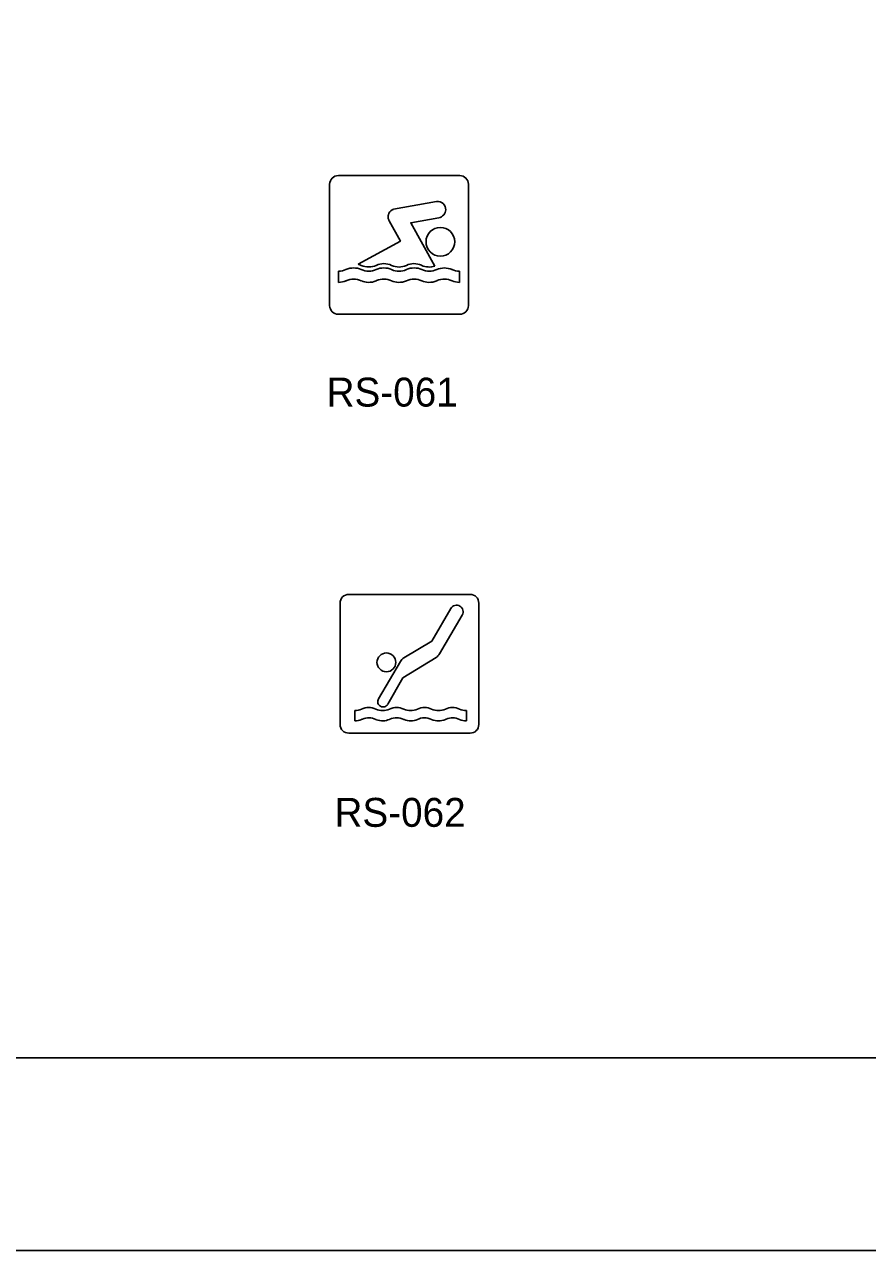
# Model space of a CAD drawing. Extents: x 42133 to 45533, y 41351 to 47951.
# Drawn here: x 42977.1 to 43195.7, y 41351.4 to 41669.3 of the extents above; entities that cross this region are included whole.
import ezdxf

# ---------------------------------------------------------------- set-up
doc = ezdxf.new("R2010")
doc.units = 0
for name, color, linetype in [('#plot_shape', 7, 'Continuous'), ('P_ODOT_PLAN_Border', 7, 'Continuous'), ('P_TRAF_SIGN_SignDetails', 7, 'Continuous')]:
    doc.layers.add(name, color=color, linetype=linetype)

msp = doc.modelspace()

# ---------------------------------------------------------------- linework, layer by layer
at = {"layer": '#plot_shape'}
msp.add_lwpolyline([(42133.34, 41351.35), (43833.34, 41351.35), (43833.34, 42451.35), (42133.34, 42451.35)], close=True, dxfattribs=at)
at = {"layer": 'P_ODOT_PLAN_Border'}
msp.add_lwpolyline([(42208.34, 41401.35), (43808.34, 41401.35), (43808.34, 42401.35), (42208.34, 42401.35)], close=True, dxfattribs=at)
at = {"layer": 'P_TRAF_SIGN_SignDetails'}
for p, q in [((43056.21, 41627.91), (43056.21, 41596.43)), ((43089.94, 41630.17), (43058.46, 41630.17)), ((43092.19, 41596.43), (43092.19, 41627.91)), ((43058.46, 41594.18), (43089.94, 41594.18)), ((43092.64, 41521.52), (43061.16, 41521.52)), ((43058.91, 41519.26), (43058.91, 41487.78)), ((43094.89, 41487.78), (43094.89, 41519.26)), ((43061.16, 41485.53), (43092.64, 41485.53))]:
    msp.add_line(p, q, dxfattribs=at)
for points in [[(43083.94, 41623.44), (43072.76, 41621.41)], [(43083.94, 41623.44), (43072.76, 41621.41)], [(43083.94, 41623.44), (43072.76, 41621.41)], [(43071.63, 41618.44), (43074.54, 41613.17), (43063.6, 41607.15)], [(43071.63, 41618.44), (43074.54, 41613.17), (43063.6, 41607.15)], [(43071.63, 41618.44), (43074.54, 41613.17), (43063.6, 41607.15)], [(43083.47, 41606.67), (43077.25, 41617.9), (43084.48, 41619.22)], [(43083.47, 41606.67), (43077.25, 41617.9), (43084.48, 41619.22)], [(43083.47, 41606.67), (43077.25, 41617.9), (43084.48, 41619.22)], [(43058.51, 41602.45), (43058.51, 41605.35)], [(43058.51, 41602.45), (43058.51, 41605.35)], [(43058.51, 41602.45), (43058.51, 41605.35)], [(43089.87, 41605.35), (43089.87, 41602.45)], [(43089.87, 41605.35), (43089.87, 41602.45)], [(43089.87, 41605.35), (43089.87, 41602.45)], [(43075.41, 41505.03), (43082.69, 41509.43), (43087.64, 41517.86)], [(43075.41, 41505.03), (43082.69, 41509.43), (43087.64, 41517.86)], [(43075.41, 41505.03), (43082.69, 41509.43), (43087.64, 41517.86)], [(43090.6, 41516.15), (43084.68, 41506.07)], [(43090.6, 41516.15), (43084.68, 41506.07)], [(43090.6, 41516.15), (43084.68, 41506.07)], [(43068.88, 41494.4), (43074.54, 41504.15)], [(43068.88, 41494.4), (43074.54, 41504.15)], [(43068.88, 41494.4), (43074.54, 41504.15)], [(43083.8, 41505.2), (43075.21, 41499.86), (43071.25, 41493.01)], [(43083.8, 41505.2), (43075.21, 41499.86), (43071.25, 41493.01)], [(43083.8, 41505.2), (43075.21, 41499.86), (43071.25, 41493.01)], [(43062.71, 41488.71), (43062.71, 41491.39)], [(43062.71, 41488.71), (43062.71, 41491.39)], [(43062.71, 41488.71), (43062.71, 41491.39)], [(43091.67, 41491.39), (43091.67, 41488.71)], [(43091.67, 41491.39), (43091.67, 41488.71)], [(43091.67, 41491.39), (43091.67, 41488.71)]]:
    msp.add_lwpolyline(points, dxfattribs=at)
for centre, radius in [((43084.92, 41612.99), 3.73), ((43084.92, 41612.99), 3.73), ((43084.92, 41612.99), 3.73), ((43070.91, 41503.9), 2.44), ((43070.91, 41503.9), 2.44), ((43070.91, 41503.9), 2.44)]:
    msp.add_circle(centre, radius, dxfattribs=at)
for centre, radius, start, end in [((43058.46, 41627.91), 2.25, 90, 180), ((43089.94, 41627.91), 2.25, 360, 90), ((43073.45, 41619.44), 2.1, 119.122, 164.5581), ((43073.45, 41619.44), 2.1, 119.122, 164.5581), ((43073.45, 41619.44), 2.1, 119.122, 164.5581), ((43073.09, 41620.05), 1.39, 103.6075, 118.7336), ((43073.09, 41620.05), 1.39, 103.6075, 118.7336), ((43073.09, 41620.05), 1.39, 103.6075, 118.7336), ((43084.18, 41621.33), 2.13, 358.6691, 96.5944), ((43084.18, 41621.33), 2.13, 358.6691, 96.5944), ((43084.18, 41621.33), 2.13, 358.6691, 96.5944), ((43084.25, 41621.31), 2.05, 317.8763, 359.1256), ((43084.25, 41621.31), 2.05, 317.8763, 359.1256), ((43084.25, 41621.31), 2.05, 317.8763, 359.1256), ((43073.33, 41619.49), 1.97, 165.0381, 192.7748), ((43073.33, 41619.49), 1.97, 165.0381, 192.7748), ((43073.33, 41619.49), 1.97, 165.0381, 192.7748), ((43073.62, 41619.55), 2.27, 192.4806, 202.8126), ((43073.62, 41619.55), 2.27, 192.4806, 202.8126), ((43073.62, 41619.55), 2.27, 192.4806, 202.8126), ((43081.23, 41622.61), 10.48, 202.1077, 202.613), ((43081.23, 41622.61), 10.48, 202.1077, 202.613), ((43081.23, 41622.61), 10.48, 202.1077, 202.613), ((43074.11, 41619.64), 2.76, 202.6278, 204.2056), ((43074.11, 41619.64), 2.76, 202.6278, 204.2056), ((43074.11, 41619.64), 2.76, 202.6278, 204.2056), ((43073.1, 41619.19), 1.65, 204.2843, 206.9238), ((43073.1, 41619.19), 1.65, 204.2843, 206.9238), ((43073.1, 41619.19), 1.65, 204.2843, 206.9238), ((43084.07, 41621.51), 2.32, 280.139, 317.2405), ((43084.07, 41621.51), 2.32, 280.139, 317.2405), ((43084.07, 41621.51), 2.32, 280.139, 317.2405), ((43058.5, 41610.08), 4.73, 270.1417, 294.2488), ((43058.5, 41610.08), 4.73, 270.1417, 294.2488), ((43058.5, 41610.08), 4.73, 270.1417, 294.2488), ((43062.43, 41601.53), 4.68, 64.8454, 115.1546), ((43062.43, 41601.53), 4.68, 64.8454, 115.1546), ((43062.43, 41601.53), 4.68, 64.8454, 115.1546), ((43062.42, 41602.58), 4.72, 64.9306, 75.4898), ((43062.42, 41602.58), 4.72, 64.9306, 75.4898), ((43062.42, 41602.58), 4.72, 64.9306, 75.4898), ((43066.35, 41611.12), 4.67, 245.6001, 294.3999), ((43066.35, 41611.12), 4.67, 245.6001, 294.3999), ((43066.35, 41611.12), 4.67, 245.6001, 294.3999), ((43066.35, 41610.02), 4.67, 245.6001, 294.3999), ((43066.35, 41610.02), 4.67, 245.6001, 294.3999), ((43066.35, 41610.02), 4.67, 245.6001, 294.3999), ((43070.27, 41602.64), 4.67, 64.7803, 115.2197), ((43070.27, 41602.64), 4.67, 64.7803, 115.2197), ((43070.27, 41602.64), 4.67, 64.7803, 115.2197), ((43070.27, 41601.53), 4.68, 64.8442, 115.1558), ((43070.27, 41601.53), 4.68, 64.8442, 115.1558), ((43070.27, 41601.53), 4.68, 64.8442, 115.1558), ((43074.19, 41611.12), 4.68, 245.6079, 294.3921), ((43074.19, 41611.12), 4.68, 245.6079, 294.3921), ((43074.19, 41611.12), 4.68, 245.6079, 294.3921), ((43074.19, 41610.02), 4.68, 245.6079, 294.3921), ((43074.19, 41610.02), 4.68, 245.6079, 294.3921), ((43074.19, 41610.02), 4.68, 245.6079, 294.3921), ((43078.11, 41602.64), 4.67, 66.3054, 115.2133), ((43078.11, 41602.64), 4.67, 66.3054, 115.2133), ((43078.11, 41602.64), 4.67, 66.3054, 115.2133), ((43078.11, 41601.53), 4.68, 64.8428, 115.1572), ((43078.11, 41601.53), 4.68, 64.8428, 115.1572), ((43078.11, 41601.53), 4.68, 64.8428, 115.1572), ((43078.05, 41602.45), 4.86, 65.0745, 66.5478), ((43078.05, 41602.45), 4.86, 65.0745, 66.5478), ((43078.05, 41602.45), 4.86, 65.0745, 66.5478), ((43082.02, 41611.1), 4.66, 245.569, 288.0255), ((43082.02, 41611.1), 4.66, 245.569, 288.0255), ((43082.02, 41611.1), 4.66, 245.569, 288.0255), ((43082.03, 41610.02), 4.67, 245.6017, 294.3983), ((43082.03, 41610.02), 4.67, 245.6017, 294.3983), ((43082.03, 41610.02), 4.67, 245.6017, 294.3983), ((43085.95, 41601.53), 4.67, 64.8389, 115.1611), ((43085.95, 41601.53), 4.67, 64.8389, 115.1611), ((43085.95, 41601.53), 4.67, 64.8389, 115.1611), ((43089.88, 41610.11), 4.76, 245.8249, 269.8177), ((43089.88, 41610.11), 4.76, 245.8249, 269.8177), ((43089.88, 41610.11), 4.76, 245.8249, 269.8177), ((43058.5, 41607.21), 4.75, 270.2045, 294.186), ((43058.5, 41607.21), 4.75, 270.2045, 294.186), ((43058.5, 41607.21), 4.75, 270.2045, 294.186), ((43062.43, 41598.64), 4.67, 64.8091, 115.1909), ((43062.43, 41598.64), 4.67, 64.8091, 115.1909), ((43062.43, 41598.64), 4.67, 64.8091, 115.1909), ((43066.37, 41607.2), 4.75, 245.7956, 268.2359), ((43066.37, 41607.2), 4.75, 245.7956, 268.2359), ((43066.37, 41607.2), 4.75, 245.7956, 268.2359), ((43066.34, 41607.19), 4.74, 268.5815, 294.2211), ((43066.34, 41607.19), 4.74, 268.5815, 294.2211), ((43066.34, 41607.19), 4.74, 268.5815, 294.2211), ((43070.33, 41598.44), 4.88, 113.4098, 114.8759), ((43070.33, 41598.44), 4.88, 113.4098, 114.8759), ((43070.33, 41598.44), 4.88, 113.4098, 114.8759), ((43070.27, 41598.65), 4.67, 64.8106, 113.6737), ((43070.27, 41598.65), 4.67, 64.8106, 113.6737), ((43070.27, 41598.65), 4.67, 64.8106, 113.6737), ((43074.21, 41607.21), 4.76, 245.8064, 268.2434), ((43074.21, 41607.21), 4.76, 245.8064, 268.2434), ((43074.21, 41607.21), 4.76, 245.8064, 268.2434), ((43074.18, 41607.19), 4.74, 268.5916, 294.2149), ((43074.18, 41607.19), 4.74, 268.5916, 294.2149), ((43074.18, 41607.19), 4.74, 268.5916, 294.2149), ((43078.11, 41598.64), 4.67, 64.8076, 115.1924), ((43078.11, 41598.64), 4.67, 64.8076, 115.1924), ((43078.11, 41598.64), 4.67, 64.8076, 115.1924), ((43082.04, 41607.2), 4.74, 245.7813, 268.2624), ((43082.04, 41607.2), 4.74, 245.7813, 268.2624), ((43082.04, 41607.2), 4.74, 245.7813, 268.2624), ((43082.02, 41607.19), 4.74, 268.595, 294.217), ((43082.02, 41607.19), 4.74, 268.595, 294.217), ((43082.02, 41607.19), 4.74, 268.595, 294.217), ((43086, 41598.48), 4.84, 113.439, 114.9154), ((43086, 41598.48), 4.84, 113.439, 114.9154), ((43086, 41598.48), 4.84, 113.439, 114.9154), ((43085.95, 41598.65), 4.67, 64.8028, 113.6811), ((43085.95, 41598.65), 4.67, 64.8028, 113.6811), ((43085.95, 41598.65), 4.67, 64.8028, 113.6811), ((43089.88, 41607.21), 4.75, 245.8097, 269.8329), ((43089.88, 41607.21), 4.75, 245.8097, 269.8329), ((43089.88, 41607.21), 4.75, 245.8097, 269.8329), ((43058.46, 41596.43), 2.25, 180, 270), ((43089.94, 41596.43), 2.25, 270, 0), ((43061.16, 41519.26), 2.25, 90, 180), ((43092.64, 41519.26), 2.25, 360, 90), ((43089.12, 41517.01), 1.71, 60.0297, 150.1874), ((43089.12, 41517.01), 1.71, 60.0297, 150.1874), ((43089.12, 41517.01), 1.71, 60.0297, 150.1874), ((43089.12, 41517), 1.71, 330.0777, 60.0529), ((43089.12, 41517), 1.71, 330.0777, 60.0529), ((43089.12, 41517), 1.71, 330.0777, 60.0529), ((43076.59, 41502.98), 2.36, 119.8176, 150.0763), ((43076.59, 41502.98), 2.36, 119.8176, 150.0763), ((43076.59, 41502.98), 2.36, 119.8176, 150.0763), ((43082.64, 41507.23), 2.34, 299.7564, 330.2726), ((43082.64, 41507.23), 2.34, 299.7564, 330.2726), ((43082.64, 41507.23), 2.34, 299.7564, 330.2726), ((43070.06, 41493.7), 1.38, 149.6585, 239.6636), ((43070.06, 41493.7), 1.38, 149.6585, 239.6636), ((43070.06, 41493.7), 1.38, 149.6585, 239.6636), ((43062.71, 41495.73), 4.35, 270.1073, 294.318), ((43062.71, 41495.73), 4.35, 270.1073, 294.318), ((43062.71, 41495.73), 4.35, 270.1073, 294.318), ((43066.33, 41487.86), 4.32, 64.8493, 115.1507), ((43066.33, 41487.86), 4.32, 64.8493, 115.1507), ((43066.33, 41487.86), 4.32, 64.8493, 115.1507), ((43069.95, 41495.7), 4.31, 245.5829, 294.4171), ((43069.95, 41495.7), 4.31, 245.5829, 294.4171), ((43069.95, 41495.7), 4.31, 245.5829, 294.4171), ((43070.06, 41493.7), 1.38, 239.618, 329.6324), ((43070.06, 41493.7), 1.38, 239.618, 329.6324), ((43070.06, 41493.7), 1.38, 239.618, 329.6324), ((43073.57, 41487.86), 4.32, 64.8446, 115.1554), ((43073.57, 41487.86), 4.32, 64.8446, 115.1554), ((43073.57, 41487.86), 4.32, 64.8446, 115.1554), ((43077.19, 41495.7), 4.31, 245.5769, 294.4231), ((43077.19, 41495.7), 4.31, 245.5769, 294.4231), ((43077.19, 41495.7), 4.31, 245.5769, 294.4231), ((43080.81, 41487.86), 4.32, 64.8478, 115.1522), ((43080.81, 41487.86), 4.32, 64.8478, 115.1522), ((43080.81, 41487.86), 4.32, 64.8478, 115.1522), ((43084.43, 41495.7), 4.31, 245.5654, 294.4346), ((43084.43, 41495.7), 4.31, 245.5654, 294.4346), ((43084.43, 41495.7), 4.31, 245.5654, 294.4346), ((43088.05, 41487.86), 4.32, 64.8488, 115.1512), ((43088.05, 41487.86), 4.32, 64.8488, 115.1512), ((43088.05, 41487.86), 4.32, 64.8488, 115.1512), ((43091.68, 41495.74), 4.36, 245.7113, 269.8848), ((43091.68, 41495.74), 4.36, 245.7113, 269.8848), ((43091.68, 41495.74), 4.36, 245.7113, 269.8848), ((43061.16, 41487.78), 2.25, 180, 270), ((43062.7, 41493.08), 4.37, 270.1836, 294.2777), ((43062.7, 41493.08), 4.37, 270.1836, 294.2777), ((43062.7, 41493.08), 4.37, 270.1836, 294.2777), ((43066.39, 41485.01), 4.51, 111.9011, 114.8382), ((43066.39, 41485.01), 4.51, 111.9011, 114.8382), ((43066.39, 41485.01), 4.51, 111.9011, 114.8382), ((43066.33, 41485.2), 4.31, 64.8288, 112.1368), ((43066.33, 41485.2), 4.31, 64.8288, 112.1368), ((43066.33, 41485.2), 4.31, 64.8288, 112.1368), ((43070.02, 41493.23), 4.52, 245.8899, 248.7292), ((43070.02, 41493.23), 4.52, 245.8899, 248.7292), ((43070.02, 41493.23), 4.52, 245.8899, 248.7292), ((43069.95, 41493.02), 4.3, 248.4863, 294.4622), ((43069.95, 41493.02), 4.3, 248.4863, 294.4622), ((43069.95, 41493.02), 4.3, 248.4863, 294.4622), ((43073.62, 41485.03), 4.49, 113.3892, 114.8607), ((43073.62, 41485.03), 4.49, 113.3892, 114.8607), ((43073.62, 41485.03), 4.49, 113.3892, 114.8607), ((43073.57, 41485.19), 4.32, 64.8389, 113.6481), ((43073.57, 41485.19), 4.32, 64.8389, 113.6481), ((43073.57, 41485.19), 4.32, 64.8389, 113.6481), ((43077.24, 41493.17), 4.46, 245.8217, 247.2544), ((43077.24, 41493.17), 4.46, 245.8217, 247.2544), ((43077.24, 41493.17), 4.46, 245.8217, 247.2544), ((43077.19, 41493.02), 4.31, 247.014, 294.4562), ((43077.19, 41493.02), 4.31, 247.014, 294.4562), ((43077.19, 41493.02), 4.31, 247.014, 294.4562), ((43080.82, 41485.13), 4.38, 91.7794, 115.0011), ((43080.82, 41485.13), 4.38, 91.7794, 115.0011), ((43080.82, 41485.13), 4.38, 91.7794, 115.0011), ((43080.8, 41485.13), 4.38, 65.0239, 91.4623), ((43080.8, 41485.13), 4.38, 65.0239, 91.4623), ((43080.8, 41485.13), 4.38, 65.0239, 91.4623), ((43084.43, 41493.02), 4.3, 245.5281, 294.4719), ((43084.43, 41493.02), 4.3, 245.5281, 294.4719), ((43084.43, 41493.02), 4.3, 245.5281, 294.4719), ((43088.11, 41484.99), 4.52, 111.8936, 114.8213), ((43088.11, 41484.99), 4.52, 111.8936, 114.8213), ((43088.11, 41484.99), 4.52, 111.8936, 114.8213), ((43088.05, 41485.2), 4.31, 64.8294, 112.1361), ((43088.05, 41485.2), 4.31, 64.8294, 112.1361), ((43088.05, 41485.2), 4.31, 64.8294, 112.1361), ((43091.68, 41493.07), 4.36, 245.6919, 269.8683), ((43091.68, 41493.07), 4.36, 245.6919, 269.8683), ((43091.68, 41493.07), 4.36, 245.6919, 269.8683), ((43092.64, 41487.78), 2.25, 270, 0)]:
    msp.add_arc(centre, radius, start, end, dxfattribs=at)

# ---------------------------------------------------------------- texts
for s, p in [('RS-061', (43055.41, 41570.24)), ('RS-062', (43057.46, 41461.24))]:
    msp.add_text(s, height=7.5, dxfattribs=at).set_placement(p)

doc.saveas('drawing.dxf')
